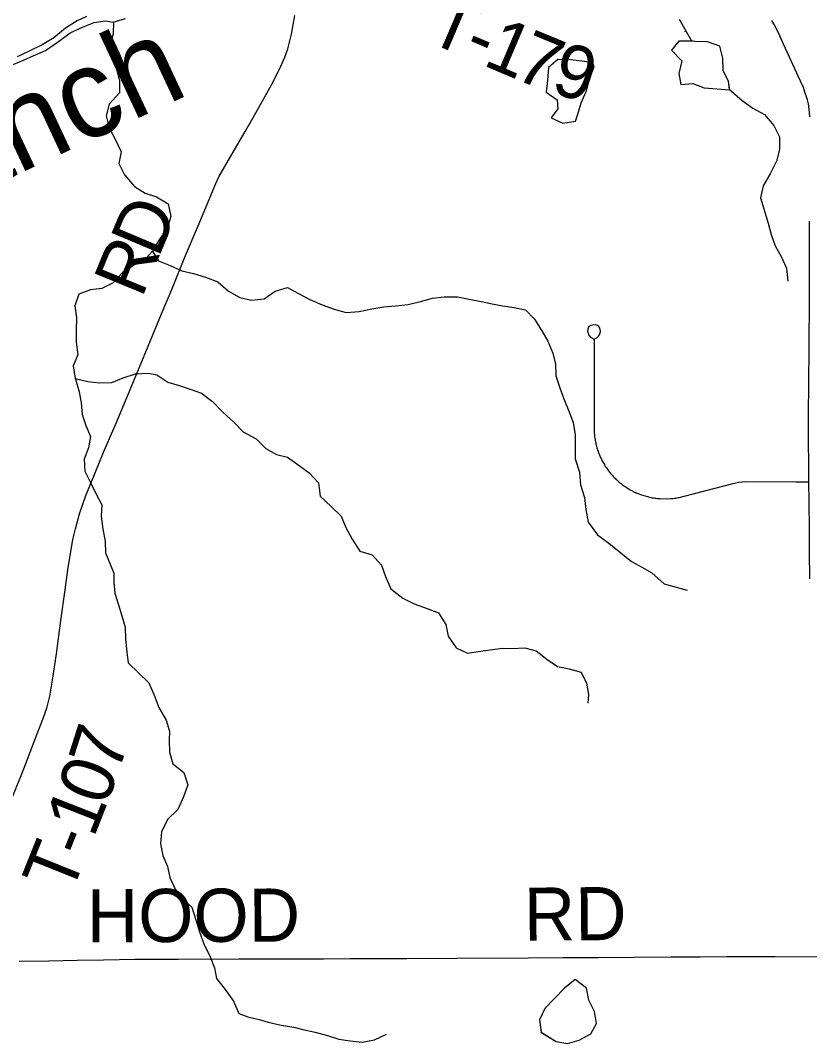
# Model space of a CAD drawing. Extents: x 0 to 34, y 0 to 22.
# Drawn here: x 6.189 to 6.611, y 16.536 to 17.083 of the extents above; entities that cross this region are included whole.
import ezdxf

# ---------------------------------------------------------------- set-up
doc = ezdxf.new("R2010")
doc.units = 0
for name, color, linetype in [('GM_X_County_Road', 7, 'Continuous'), ('GM_X_Minor_Lake', 7, 'Continuous'), ('GM_X_Minor_River', 7, 'Continuous'), ('GM_X_Minor_River_Text', 7, 'Continuous'), ('GM_X_Township_Road', 7, 'Continuous'), ('GM_X_Township_Road_Text', 7, 'Continuous')]:
    doc.layers.add(name, color=color, linetype=linetype)

msp = doc.modelspace()

# ---------------------------------------------------------------- linework, layer by layer
at = {"layer": 'GM_X_County_Road'}
for points in [[(6.61122, 17.03104), (6.61105, 17.03339), (6.6109, 17.03545), (6.61049, 17.03802), (6.61, 17.04022), (6.60935, 17.04234), (6.60867, 17.04438), (6.60781, 17.04674), (6.60627, 17.05021), (6.59728, 17.06989), (6.59527, 17.07437), (6.59258, 17.07994), (6.59105, 17.08267)], [(6.61128, 16.78411), (6.61112, 16.79845), (6.61102, 16.81069), (6.61087, 16.82534), (6.61077, 16.83599), (6.61066, 16.84493), (6.61056, 16.85809), (6.61061, 16.87593), (6.61066, 16.88437), (6.61071, 16.89285), (6.61087, 16.90359), (6.61092, 16.91321), (6.61102, 16.92884), (6.61107, 16.94015), (6.61111, 16.95118), (6.61107, 16.96493), (6.61116, 16.97527)]]:
    msp.add_lwpolyline(points, dxfattribs=at)
at = {"layer": 'GM_X_Minor_Lake'}
for points in [[(6.54421, 17.07686), (6.54429, 17.07675)], [(6.54837, 17.07162), (6.54128, 17.0715), (6.53739, 17.06669), (6.54279, 17.06109), (6.5412, 17.05423), (6.54225, 17.04837), (6.54868, 17.04887), (6.55477, 17.0467), (6.56843, 17.04561)], [(6.54798, 17.07161), (6.54128, 17.0715), (6.53739, 17.06669), (6.54279, 17.06109), (6.5412, 17.05423), (6.54225, 17.04837), (6.54868, 17.04887), (6.55477, 17.0467), (6.56843, 17.04561)], [(6.5684, 17.0458), (6.56773, 17.04993), (6.56501, 17.05579), (6.5647, 17.06243), (6.56308, 17.06885), (6.5566, 17.0712), (6.54998, 17.07146), (6.5478, 17.07167)], [(6.56843, 17.04561), (6.56773, 17.04993), (6.56501, 17.05579), (6.5647, 17.06243), (6.56308, 17.06885), (6.5566, 17.0712), (6.54998, 17.07146), (6.54837, 17.07162)], [(6.49517, 17.05999), (6.48958, 17.06086), (6.48315, 17.06162), (6.47653, 17.0618), (6.47162, 17.05744), (6.47105, 17.05061), (6.4703, 17.04435), (6.47616, 17.04018), (6.47654, 17.03543), (6.47295, 17.0305), (6.47919, 17.02766), (6.486, 17.0288)], [(6.49564, 17.05992), (6.48958, 17.06086), (6.48315, 17.06162), (6.47653, 17.0618), (6.47162, 17.05744), (6.47105, 17.05061), (6.4703, 17.04435), (6.47616, 17.04018), (6.47654, 17.03543), (6.47295, 17.0305), (6.47919, 17.02766), (6.486, 17.0288)], [(6.486, 17.0288), (6.48732, 17.0326), (6.48902, 17.03867), (6.49167, 17.04474), (6.49356, 17.05119), (6.49601, 17.05802), (6.49517, 17.05999)], [(6.486, 17.0288), (6.48732, 17.0326), (6.48902, 17.03867), (6.49167, 17.04474), (6.49356, 17.05119), (6.49601, 17.05802), (6.49518, 17.05996)], [(6.49194, 16.56522), (6.48581, 16.56986), (6.48021, 16.56521), (6.47464, 16.55961), (6.46962, 16.5544), (6.4667, 16.54827), (6.4676, 16.54167)], [(6.49194, 16.56522), (6.48581, 16.56986), (6.48021, 16.56521), (6.47464, 16.55961), (6.46962, 16.5544), (6.4667, 16.54827), (6.46757, 16.54184)], [(6.46742, 16.54178), (6.47561, 16.53667), (6.48168, 16.53563), (6.48789, 16.53745), (6.49426, 16.54079), (6.49719, 16.54634), (6.49613, 16.55277), (6.49319, 16.55879), (6.49194, 16.56522)], [(6.4676, 16.54167), (6.47561, 16.53667), (6.48168, 16.53563), (6.48789, 16.53745), (6.49426, 16.54079), (6.49719, 16.54634), (6.49613, 16.55277), (6.49319, 16.55879), (6.49194, 16.56522)]]:
    msp.add_lwpolyline(points, dxfattribs=at)
at = {"layer": 'GM_X_Minor_River'}
for points in [[(6.18404, 17.05859), (6.19005, 17.06097), (6.19737, 17.06432), (6.20263, 17.0665), (6.20954, 17.07136), (6.21589, 17.07603), (6.22246, 17.07899), (6.22865, 17.08156), (6.23469, 17.08243), (6.23886, 17.08174), (6.24545, 17.08376)], [(6.22462, 17.08472), (6.21956, 17.08235), (6.21339, 17.07845), (6.20705, 17.07341), (6.20087, 17.06969), (6.19393, 17.06616), (6.18755, 17.0632)], [(6.54145, 17.08327), (6.54798, 17.07167)], [(6.23886, 17.08174), (6.23905, 17.08194), (6.23878, 17.07548), (6.23718, 17.06976), (6.23844, 17.06295), (6.24063, 17.05654), (6.24225, 17.0505), (6.24218, 17.04386), (6.23661, 17.03788), (6.23502, 17.03159), (6.23664, 17.02517), (6.23996, 17.01916), (6.24311, 17.01238), (6.2419, 17.0061), (6.24484, 17.00008), (6.25024, 16.99392), (6.25598, 16.99022), (6.26207, 16.98825), (6.26819, 16.98456), (6.26963, 16.97775), (6.26766, 16.97146), (6.26342, 16.96531), (6.25993, 16.95937), (6.26305, 16.95411), (6.26934, 16.95157), (6.27563, 16.94883), (6.2817, 16.94742), (6.28817, 16.94545), (6.29483, 16.94291), (6.30041, 16.93789), (6.30652, 16.93458), (6.31278, 16.93317), (6.31958, 16.93386), (6.32537, 16.93794), (6.33196, 16.93977), (6.33788, 16.93665), (6.34398, 16.93353), (6.35065, 16.93061), (6.35694, 16.92826), (6.3634, 16.92647), (6.37039, 16.92697), (6.37717, 16.92842), (6.38358, 16.92948), (6.38982, 16.92997), (6.39661, 16.93085), (6.4032, 16.93229), (6.4096, 16.93411), (6.41583, 16.93479), (6.42283, 16.93491), (6.42909, 16.9337), (6.43555, 16.93229), (6.44048, 16.93124), (6.44693, 16.93003), (6.45319, 16.92919), (6.45926, 16.92797), (6.46408, 16.92293), (6.46797, 16.91674), (6.47129, 16.9111), (6.47386, 16.9047), (6.47529, 16.89884), (6.4754, 16.89258), (6.47759, 16.88617), (6.47977, 16.88033), (6.48235, 16.87373), (6.48472, 16.8677), (6.48579, 16.86108), (6.4859, 16.85482), (6.48582, 16.84818), (6.48822, 16.84121), (6.48872, 16.83438), (6.49073, 16.82759), (6.4916, 16.82116), (6.49285, 16.81435), (6.4977, 16.8076), (6.50383, 16.80316), (6.51016, 16.79796), (6.51592, 16.79331), (6.52183, 16.79019), (6.5268, 16.78725), (6.53334, 16.78148), (6.5398, 16.77969), (6.54569, 16.77809)], [(6.5684, 17.0458), (6.57512, 17.03984), (6.58087, 17.03577), (6.58698, 17.03227), (6.592, 17.02648), (6.59514, 17.02047), (6.59507, 17.01364), (6.59348, 17.00735), (6.59, 17.00065), (6.58633, 16.99413), (6.58493, 16.98785), (6.58895, 16.97426), (6.59057, 16.96822), (6.59276, 16.96218), (6.59589, 16.95636), (6.59883, 16.95015), (6.59952, 16.94333)], [(6.25993, 16.95937), (6.25622, 16.95532), (6.25023, 16.95199), (6.24387, 16.9479), (6.23886, 16.9423), (6.23286, 16.93935), (6.22663, 16.93868), (6.22043, 16.93629), (6.21827, 16.92999), (6.21914, 16.92356), (6.21907, 16.91673), (6.21899, 16.91065), (6.21987, 16.90384), (6.21751, 16.89792), (6.21858, 16.89129), (6.22523, 16.88952), (6.23129, 16.88886), (6.2381, 16.88898), (6.2441, 16.89155), (6.25069, 16.89376), (6.25749, 16.89407), (6.26223, 16.8932), (6.26798, 16.88932), (6.27406, 16.88753), (6.27996, 16.88554), (6.28605, 16.88337), (6.29199, 16.87893), (6.29739, 16.87314), (6.30334, 16.86793), (6.30835, 16.86271), (6.31522, 16.85903), (6.32042, 16.85381), (6.32615, 16.8505), (6.33204, 16.84909), (6.33702, 16.84557), (6.34354, 16.84075), (6.34855, 16.83534), (6.34943, 16.82833), (6.35539, 16.82275), (6.36078, 16.81753), (6.36315, 16.8115), (6.36667, 16.8053), (6.37075, 16.79892), (6.37722, 16.79695), (6.38223, 16.79134), (6.38442, 16.78531), (6.38719, 16.77872), (6.3937, 16.77371), (6.39981, 16.77078), (6.40666, 16.76825), (6.41275, 16.76589), (6.41665, 16.7597), (6.41789, 16.75346), (6.42216, 16.74727), (6.42826, 16.74434), (6.43411, 16.74521), (6.44034, 16.74607), (6.44713, 16.74695), (6.45205, 16.74685), (6.45885, 16.74716), (6.46494, 16.74556), (6.47069, 16.7411), (6.47643, 16.73722), (6.48269, 16.736), (6.48897, 16.73422), (6.49191, 16.72839), (6.49296, 16.72233), (6.49266, 16.71759)], [(6.21858, 16.89129), (6.21877, 16.89092), (6.22059, 16.88412), (6.22164, 16.87826), (6.22232, 16.87201), (6.22413, 16.86616), (6.22669, 16.86013), (6.22566, 16.85405), (6.22331, 16.84812), (6.22361, 16.84168), (6.22694, 16.83528), (6.2295, 16.82964), (6.23282, 16.82363), (6.23236, 16.81755), (6.23323, 16.81073), (6.23448, 16.8043), (6.23478, 16.79805), (6.23716, 16.79202), (6.23914, 16.78712), (6.23922, 16.78219), (6.2397, 16.77651), (6.24151, 16.77066), (6.24351, 16.76424), (6.24532, 16.7582), (6.24543, 16.75175), (6.24612, 16.74494), (6.24679, 16.73926), (6.25795, 16.72845), (6.26071, 16.72186), (6.26329, 16.71526), (6.26719, 16.7085), (6.26899, 16.70265), (6.2687, 16.6979), (6.269, 16.69146), (6.27081, 16.68523), (6.27657, 16.68059), (6.27876, 16.67398), (6.27642, 16.66749), (6.27332, 16.6608), (6.26793, 16.65539), (6.26464, 16.64888), (6.26419, 16.64242), (6.26543, 16.63618), (6.26781, 16.63034), (6.26905, 16.62448), (6.27199, 16.61809), (6.27606, 16.61284), (6.28086, 16.60857), (6.28306, 16.60177), (6.28507, 16.59536), (6.28726, 16.58895), (6.2906, 16.58198), (6.29297, 16.57615), (6.29402, 16.57047), (6.29866, 16.56448), (6.30312, 16.5583), (6.30607, 16.55171), (6.31083, 16.5499), (6.31691, 16.54849), (6.32166, 16.54705), (6.32869, 16.54547), (6.33533, 16.54445), (6.34027, 16.54321), (6.34691, 16.5418), (6.35337, 16.54002), (6.35946, 16.53804), (6.36553, 16.53701), (6.37197, 16.53636), (6.37857, 16.53762), (6.38495, 16.54058)]]:
    msp.add_lwpolyline(points, dxfattribs=at)
at = {"layer": 'GM_X_Township_Road'}
for points in [[(6.18446, 16.66609), (6.19105, 16.68245), (6.19648, 16.6965), (6.20206, 16.71135), (6.20349, 16.71568), (6.20492, 16.72129), (6.20639, 16.72996), (6.20849, 16.74394), (6.21091, 16.76181), (6.21314, 16.7783), (6.21457, 16.78898), (6.2173, 16.80519), (6.21864, 16.81091), (6.22091, 16.81878), (6.22427, 16.82865), (6.22882, 16.83995), (6.23383, 16.85224), (6.24089, 16.86855), (6.25418, 16.90035), (6.2647, 16.92582), (6.27015, 16.93887), (6.27752, 16.95701), (6.28422, 16.97291), (6.29365, 16.9954), (6.29539, 16.99897), (6.30938, 17.02327), (6.31413, 17.03167), (6.32343, 17.04823), (6.32783, 17.05657), (6.33067, 17.06301), (6.33216, 17.06744), (6.33413, 17.07535), (6.33602, 17.08524)], [(6.49606, 16.91228), (6.49721, 16.91295), (6.49774, 16.91332), (6.49827, 16.9138), (6.49883, 16.91454), (6.49922, 16.91556), (6.49938, 16.91655), (6.49927, 16.91745), (6.49892, 16.91844), (6.49845, 16.91906), (6.49783, 16.91947), (6.49693, 16.91982), (6.49502, 16.9198), (6.4942, 16.91951), (6.49359, 16.91916), (6.49303, 16.9186), (6.49262, 16.91761), (6.49248, 16.91646), (6.49269, 16.91542), (6.49313, 16.91443), (6.49398, 16.91339), (6.49502, 16.91283), (6.49567, 16.9123), (6.49597, 16.91177), (6.49604, 16.91099), (6.49595, 16.86464), (6.49601, 16.86267), (6.49605, 16.86201), (6.4961, 16.86135), (6.49617, 16.86069), (6.49625, 16.86003), (6.49633, 16.85938), (6.49644, 16.85872), (6.49654, 16.85807), (6.49667, 16.85742), (6.4968, 16.85677), (6.49695, 16.85613), (6.4971, 16.85549), (6.49727, 16.85485), (6.49745, 16.85421), (6.49764, 16.85357), (6.49784, 16.85294), (6.49805, 16.85232), (6.49828, 16.85169), (6.49851, 16.85107), (6.49875, 16.85046), (6.49901, 16.84985), (6.49927, 16.84924), (6.49955, 16.84864), (6.49984, 16.84804), (6.50013, 16.84745), (6.50044, 16.84687), (6.50076, 16.84629), (6.50109, 16.84571), (6.50142, 16.84514), (6.50177, 16.84458), (6.50213, 16.84402), (6.50249, 16.84347), (6.50287, 16.84293), (6.50326, 16.84239), (6.50365, 16.84186), (6.50406, 16.84134), (6.50447, 16.84082), (6.50489, 16.84031), (6.50532, 16.83981), (6.50577, 16.83931), (6.50621, 16.83883), (6.50667, 16.83835), (6.50714, 16.83788), (6.50761, 16.83742), (6.50809, 16.83696), (6.50858, 16.83652), (6.50908, 16.83608), (6.50958, 16.83565), (6.51009, 16.83523), (6.51061, 16.83482), (6.51139, 16.83423), (6.51193, 16.83385), (6.51247, 16.83347), (6.51302, 16.8331), (6.51358, 16.83274), (6.51414, 16.83239), (6.5147, 16.83205), (6.51528, 16.83172), (6.51586, 16.83141), (6.51644, 16.8311), (6.51703, 16.8308), (6.51763, 16.83051), (6.51823, 16.83023), (6.51884, 16.82997), (6.51945, 16.82971), (6.52006, 16.82946), (6.52068, 16.82923), (6.5213, 16.829), (6.52193, 16.82879), (6.52256, 16.82859), (6.52319, 16.82839), (6.52383, 16.82821), (6.52447, 16.82804), (6.52511, 16.82788), (6.52576, 16.82774), (6.5264, 16.8276), (6.52705, 16.82748), (6.5277, 16.82736), (6.52836, 16.82726), (6.52901, 16.82717), (6.52967, 16.82709), (6.53033, 16.82703), (6.53099, 16.82697), (6.53165, 16.82693), (6.53694, 16.82699), (6.5376, 16.82705), (6.53825, 16.82712), (6.53891, 16.8272), (6.53957, 16.8273), (6.54022, 16.8274), (6.54087, 16.82752), (6.54152, 16.82765), (6.54217, 16.82779), (6.54281, 16.82794), (6.54345, 16.8281), (6.54409, 16.82827), (6.57023, 16.83509), (6.57314, 16.8357), (6.577, 16.83611), (6.60377, 16.83601), (6.61077, 16.83599)], [(6.1885, 16.57963), (6.20429, 16.57991), (6.21966, 16.58016), (6.23371, 16.58038), (6.25065, 16.58066), (6.27351, 16.58073), (6.30628, 16.58085), (6.32086, 16.5809), (6.3371, 16.58095), (6.35131, 16.581), (6.36552, 16.58105), (6.37973, 16.58109), (6.3959, 16.58115), (6.42237, 16.58124), (6.46061, 16.5815), (6.47942, 16.58161), (6.49824, 16.58171), (6.51736, 16.58182), (6.53722, 16.58192), (6.55266, 16.58201), (6.56693, 16.58209), (6.5928, 16.58223), (6.61938, 16.58194)]]:
    msp.add_lwpolyline(points, dxfattribs=at)

# ---------------------------------------------------------------- texts
at = {"layer": 'GM_X_Minor_River_Text'}
msp.add_text('Branch', height=0.04737, rotation=25.0504, dxfattribs=at).set_placement((6.09857, 16.95855))
at = {"layer": 'GM_X_Township_Road_Text'}
for s, height, rotation, p in [('T', 0.02841, 336.8504, (6.40548, 17.07195)), ('1', 0.02841, 337.0043, (6.43582, 17.05899)), ('7', 0.02841, 337.5113, (6.45218, 17.05204)), ('-', 0.02841, 336.877, (6.42503, 17.06359)), ('9', 0.02841, 344.7222, (6.47204, 17.04409)), ('D', 0.02841, 67.1731, (6.26295, 16.95514)), ('R', 0.02841, 67.6767, (6.25411, 16.93362)), ('7', 0.02841, 72.279, (6.24154, 16.6797)), ('0', 0.02841, 69.5462, (6.23495, 16.6619)), ('1', 0.02841, 68.5821, (6.22837, 16.64512)), ('T', 0.02841, 68.1397, (6.21604, 16.61435)), ('-', 0.02841, 68.2322, (6.22397, 16.63411)), ('HOOD', 0.028409, 0.2376, (6.22482, 16.58972)), ('RD', 0.028409, 0.4937, (6.45852, 16.59055))]:
    msp.add_text(s, height=height, rotation=rotation, dxfattribs=at).set_placement(p)

doc.saveas('drawing.dxf')
